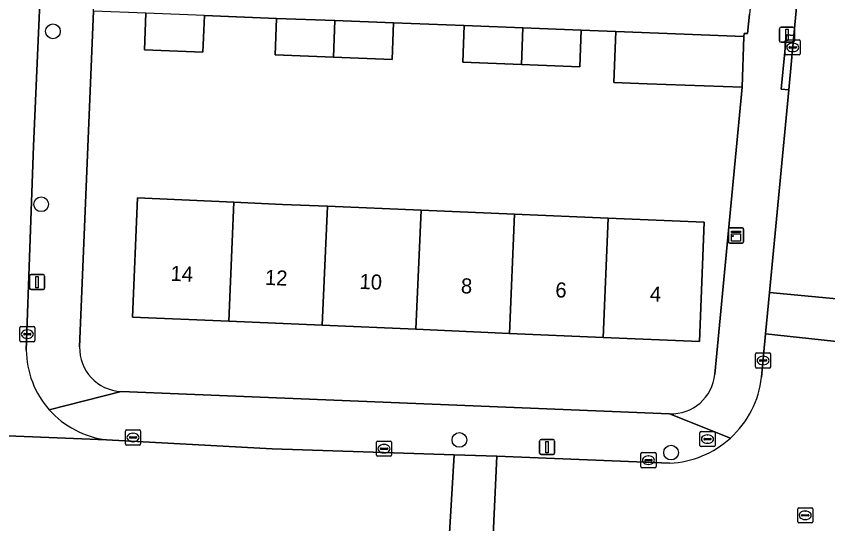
# Model space of a CAD drawing. Extents: x 161354 to 162026, y 386504 to 387460.
# Drawn here: x 161732.9 to 161786.7, y 386642.5 to 386676.1 of the extents above; entities that cross this region are included whole.
import ezdxf

# ---------------------------------------------------------------- set-up
doc = ezdxf.new("R2010")
doc.units = 0
for name, color, linetype in [('IMGEO_Boom', 7, 'Continuous'), ('IMGEO_Brandkraan', 7, 'Continuous'), ('IMGEO_Erf', 7, 'Continuous'), ('IMGEO_Kast', 7, 'Continuous'), ('IMGEO_Kolk', 7, 'Continuous'), ('IMGEO_Lichtmast', 7, 'Continuous'), ('IMGEO_Muur', 7, 'Continuous'), ('IMGEO_Pand', 7, 'Continuous'), ('IMGEO_Pand_nummerreeks', 7, 'Continuous'), ('IMGEO_Rijbaan_lokaal_open', 7, 'Continuous'), ('IMGEO_Rioolput', 7, 'Continuous'), ('IMGEO_Voetpad_open', 7, 'Continuous')]:
    doc.layers.add(name, color=color, linetype=linetype)

msp = doc.modelspace()

# ---------------------------------------------------------------- linework, layer by layer
at = {"layer": 'IMGEO_Boom'}
for centre in [(161735.346, 386675.123), (161734.57, 386663.656), (161762.276, 386648.038), (161776.299, 386647.194)]:
    msp.add_circle(centre, 0.489, dxfattribs=at)
at = {"layer": 'IMGEO_Brandkraan'}
for p, q in [((161778.212, 386647.664), (161778.212, 386648.516)), ((161778.287, 386648.59), (161779.139, 386648.59)), ((161778.7, 386648.37), (161778.725, 386648.37)), ((161779.213, 386648.516), (161779.213, 386647.664)), ((161778.471, 386648.084), (161778.471, 386648.096)), ((161778.909, 386648.047), (161778.511, 386648.047)), ((161778.514, 386648.133), (161778.912, 386648.133)), ((161778.723, 386647.81), (161778.698, 386647.81)), ((161778.955, 386648.096), (161778.955, 386648.084)), ((161779.139, 386647.59), (161778.287, 386647.59))]:
    msp.add_line(p, q, dxfattribs=at)
for points in [[(161778.212, 386647.664), (161778.212, 386648.516)], [(161778.287, 386648.59), (161779.139, 386648.59)], [(161779.213, 386648.516), (161779.213, 386647.664)], [(161779.139, 386647.59), (161778.287, 386647.59)]]:
    msp.add_lwpolyline(points, dxfattribs=at)
for centre, radius, start, end in [((161778.289, 386648.514), 0.0765, 91.552, 178.448), ((161778.289, 386648.514), 0.0765, 91.552, 178.448), ((161779.137, 386648.514), 0.0765, 1.552, 88.448), ((161779.137, 386648.514), 0.0765, 1.552, 88.448), ((161778.511, 386648.093), 0.0403, 85.8775, 175.7526), ((161778.508, 386648.083), 0.0366, 178.938, 274.7102), ((161778.912, 386648.09), 0.043, 264.8664, 352.4533), ((161778.916, 386648.095), 0.0386, 1.7309, 96.639), ((161778.289, 386647.666), 0.0765, 181.552, 268.448), ((161778.289, 386647.666), 0.0765, 181.552, 268.448), ((161779.137, 386647.666), 0.0765, 271.552, 358.448), ((161779.137, 386647.666), 0.0765, 271.552, 358.448)]:
    msp.add_arc(centre, radius, start, end, dxfattribs=at)
for centre, major_axis, ratio, start_param, end_param in [((161778.699, 386648.09), (-0.387, 0.002), 0.722429, 4.712389, 7.853982), ((161778.724, 386648.09), (-0.39, 0.002), 0.717154, 1.570796, 4.712389)]:
    msp.add_ellipse(centre, major_axis=major_axis, ratio=ratio, start_param=start_param, end_param=end_param, dxfattribs=at)
at = {"layer": 'IMGEO_Erf'}
for points in [[(161781.003, 386671.42), (161774.721, 386671.645), (161772.508, 386671.724), (161772.639, 386675.107), (161770.353, 386675.196), (161770.258, 386672.768), (161766.381, 386672.919), (161762.504, 386673.07), (161762.599, 386675.499), (161757.911, 386675.681), (161757.816, 386673.253), (161753.939, 386673.404), (161750.062, 386673.555), (161750.157, 386675.983), (161745.378, 386676.17), (161745.284, 386673.741), (161741.407, 386673.892), (161741.501, 386676.321), (161738.04, 386676.455), (161737.118, 386654.209)], [(161779.2, 386652.395), (161780.147, 386662.39), (161781.003, 386671.42)], [(161739.865, 386651.251), (161776.19, 386649.769)]]:
    msp.add_lwpolyline(points, dxfattribs=at)
msp.add_lwpolyline([(161759.734, 386663.259), (161765.934, 386662.995), (161772.134, 386662.731), (161778.497, 386662.46), (161778.172, 386654.561), (161771.795, 386654.835), (161765.595, 386655.101), (161759.395, 386655.367), (161753.194, 386655.633), (161746.994, 386655.899), (161740.619, 386656.173), (161740.947, 386664.088), (161747.333, 386663.797), (161750.567, 386663.65), (161753.533, 386663.524)], close=True, dxfattribs=at)
for centre, radius, start, end in [((161739.978, 386654.11), 2.861, 178.0207, 267.7431), ((161776.307, 386652.672), 2.906, 267.6829, 354.5216)]:
    msp.add_arc(centre, radius, start, end, dxfattribs=at)
at = {"layer": 'IMGEO_Kast'}
for p, q in [((161780.107, 386661.163), (161780.107, 386662.004)), ((161780.107, 386662.004), (161780.107, 386661.163)), ((161780.182, 386662.088), (161781.023, 386662.088)), ((161781.023, 386662.088), (161780.182, 386662.088)), ((161781.107, 386662.013), (161781.107, 386661.172)), ((161781.107, 386661.172), (161781.107, 386662.013)), ((161781.032, 386661.088), (161780.191, 386661.088)), ((161780.191, 386661.088), (161781.032, 386661.088))]:
    msp.add_line(p, q, dxfattribs=at)
for points in [[(161780.302, 386661.878), (161780.902, 386661.878), (161780.902, 386661.793), (161780.302, 386661.793), (161780.302, 386661.878)], [(161780.302, 386661.703), (161780.902, 386661.703), (161780.902, 386661.214), (161780.302, 386661.214), (161780.302, 386661.703)]]:
    msp.add_lwpolyline(points, dxfattribs=at)
msp.add_circle((161780.386, 386661.552), 0.0377, dxfattribs=at)
for centre, start, end in [((161780.185, 386662.01), 92.4484, 184.2845), ((161780.185, 386662.01), 92.4484, 184.2845), ((161781.029, 386662.01), 2.4484, 94.2845), ((161781.029, 386662.01), 2.4484, 94.2845), ((161780.185, 386661.166), 182.4484, 274.2845), ((161780.185, 386661.166), 182.4484, 274.2845), ((161781.029, 386661.166), 272.4484, 4.2845), ((161781.029, 386661.166), 272.4484, 4.2845)]:
    msp.add_arc(centre, 0.0779, start, end, dxfattribs=at)
at = {"layer": 'IMGEO_Kolk'}
for p, q in [((161783.86, 386673.63), (161783.86, 386674.482)), ((161783.935, 386674.556), (161784.787, 386674.556)), ((161784.348, 386674.336), (161784.373, 386674.336)), ((161784.861, 386674.482), (161784.861, 386673.63)), ((161784.119, 386674.05), (161784.119, 386674.062)), ((161784.557, 386674.013), (161784.159, 386674.013)), ((161784.162, 386674.099), (161784.56, 386674.099)), ((161784.371, 386673.776), (161784.346, 386673.776)), ((161784.603, 386674.062), (161784.603, 386674.05)), ((161784.787, 386673.556), (161783.935, 386673.556)), ((161733.152, 386654.62), (161733.152, 386655.472)), ((161733.227, 386655.546), (161734.079, 386655.546)), ((161733.64, 386655.326), (161733.665, 386655.326)), ((161734.153, 386655.472), (161734.153, 386654.62)), ((161733.411, 386655.04), (161733.411, 386655.052)), ((161733.849, 386655.003), (161733.451, 386655.003)), ((161733.454, 386655.089), (161733.852, 386655.089)), ((161733.663, 386654.766), (161733.638, 386654.766)), ((161733.895, 386655.052), (161733.895, 386655.04)), ((161734.079, 386654.546), (161733.227, 386654.546)), ((161781.896, 386652.876), (161781.896, 386653.728)), ((161781.971, 386653.802), (161782.823, 386653.802)), ((161782.897, 386653.728), (161782.897, 386652.876)), ((161782.155, 386653.296), (161782.155, 386653.308)), ((161782.593, 386653.259), (161782.195, 386653.259)), ((161782.198, 386653.345), (161782.596, 386653.345)), ((161782.384, 386653.582), (161782.409, 386653.582)), ((161782.639, 386653.308), (161782.639, 386653.296)), ((161782.823, 386652.802), (161781.971, 386652.802)), ((161782.407, 386653.022), (161782.382, 386653.022)), ((161740.154, 386647.771), (161740.154, 386648.623)), ((161740.229, 386648.697), (161741.081, 386648.697)), ((161740.642, 386648.477), (161740.667, 386648.477)), ((161741.155, 386648.623), (161741.155, 386647.771)), ((161740.413, 386648.191), (161740.413, 386648.203)), ((161740.851, 386648.154), (161740.453, 386648.154)), ((161740.456, 386648.24), (161740.854, 386648.24)), ((161740.665, 386647.917), (161740.64, 386647.917)), ((161740.897, 386648.203), (161740.897, 386648.191)), ((161756.783, 386647.026), (161756.783, 386647.878)), ((161756.858, 386647.952), (161757.71, 386647.952)), ((161757.784, 386647.878), (161757.784, 386647.026)), ((161741.081, 386647.697), (161740.229, 386647.697)), ((161757.042, 386647.446), (161757.042, 386647.458)), ((161757.48, 386647.409), (161757.082, 386647.409)), ((161757.085, 386647.495), (161757.483, 386647.495)), ((161757.271, 386647.732), (161757.296, 386647.732)), ((161757.526, 386647.458), (161757.526, 386647.446)), ((161757.71, 386646.952), (161756.858, 386646.952)), ((161757.294, 386647.172), (161757.269, 386647.172)), ((161774.3, 386646.266), (161774.3, 386647.118)), ((161774.375, 386647.192), (161775.227, 386647.192)), ((161774.559, 386646.686), (161774.559, 386646.698)), ((161774.602, 386646.735), (161775, 386646.735)), ((161774.788, 386646.972), (161774.813, 386646.972)), ((161775.043, 386646.698), (161775.043, 386646.686)), ((161775.301, 386647.118), (161775.301, 386646.266)), ((161775.227, 386646.192), (161774.375, 386646.192)), ((161774.997, 386646.649), (161774.599, 386646.649)), ((161774.811, 386646.412), (161774.786, 386646.412))]:
    msp.add_line(p, q, dxfattribs=at)
for points in [[(161783.86, 386673.63), (161783.86, 386674.482)], [(161783.935, 386674.556), (161784.787, 386674.556)], [(161784.861, 386674.482), (161784.861, 386673.63)], [(161784.787, 386673.556), (161783.935, 386673.556)], [(161733.152, 386654.62), (161733.152, 386655.472)], [(161733.227, 386655.546), (161734.079, 386655.546)], [(161734.153, 386655.472), (161734.153, 386654.62)], [(161734.079, 386654.546), (161733.227, 386654.546)], [(161781.896, 386652.876), (161781.896, 386653.728)], [(161781.971, 386653.802), (161782.823, 386653.802)], [(161782.897, 386653.728), (161782.897, 386652.876)], [(161782.823, 386652.802), (161781.971, 386652.802)], [(161740.154, 386647.771), (161740.154, 386648.623)], [(161740.229, 386648.697), (161741.081, 386648.697)], [(161741.155, 386648.623), (161741.155, 386647.771)], [(161756.783, 386647.026), (161756.783, 386647.878)], [(161756.858, 386647.952), (161757.71, 386647.952)], [(161757.784, 386647.878), (161757.784, 386647.026)], [(161741.081, 386647.697), (161740.229, 386647.697)], [(161757.71, 386646.952), (161756.858, 386646.952)], [(161774.3, 386646.266), (161774.3, 386647.118)], [(161774.375, 386647.192), (161775.227, 386647.192)], [(161775.301, 386647.118), (161775.301, 386646.266)], [(161775.227, 386646.192), (161774.375, 386646.192)]]:
    msp.add_lwpolyline(points, dxfattribs=at)
for centre, radius, start, end in [((161783.937, 386674.48), 0.0765, 91.552, 178.448), ((161783.937, 386674.48), 0.0765, 91.552, 178.448), ((161784.785, 386674.48), 0.0765, 1.552, 88.448), ((161784.785, 386674.48), 0.0765, 1.552, 88.448), ((161783.937, 386673.632), 0.0765, 181.552, 268.448), ((161783.937, 386673.632), 0.0765, 181.552, 268.448), ((161784.159, 386674.059), 0.0403, 85.8775, 175.7526), ((161784.156, 386674.049), 0.0366, 178.938, 274.7102), ((161784.56, 386674.056), 0.043, 264.8664, 352.4533), ((161784.564, 386674.061), 0.0386, 1.7309, 96.639), ((161784.785, 386673.632), 0.0765, 271.552, 358.448), ((161784.785, 386673.632), 0.0765, 271.552, 358.448), ((161733.229, 386655.47), 0.0765, 91.552, 178.448), ((161733.229, 386655.47), 0.0765, 91.552, 178.448), ((161734.077, 386655.47), 0.0765, 1.552, 88.448), ((161734.077, 386655.47), 0.0765, 1.552, 88.448), ((161733.451, 386655.049), 0.0403, 85.8775, 175.7526), ((161733.448, 386655.039), 0.0366, 178.938, 274.7102), ((161733.852, 386655.046), 0.043, 264.8664, 352.4533), ((161733.856, 386655.051), 0.0386, 1.7309, 96.639), ((161733.229, 386654.622), 0.0765, 181.552, 268.448), ((161733.229, 386654.622), 0.0765, 181.552, 268.448), ((161734.077, 386654.622), 0.0765, 271.552, 358.448), ((161734.077, 386654.622), 0.0765, 271.552, 358.448), ((161781.973, 386653.726), 0.0765, 91.552, 178.448), ((161781.973, 386653.726), 0.0765, 91.552, 178.448), ((161782.821, 386653.726), 0.0765, 1.552, 88.448), ((161782.821, 386653.726), 0.0765, 1.552, 88.448), ((161782.195, 386653.305), 0.0403, 85.8775, 175.7526), ((161782.192, 386653.295), 0.0366, 178.938, 274.7102), ((161782.596, 386653.302), 0.043, 264.8664, 352.4533), ((161782.6, 386653.307), 0.0386, 1.7309, 96.639), ((161781.973, 386652.878), 0.0765, 181.552, 268.448), ((161781.973, 386652.878), 0.0765, 181.552, 268.448), ((161782.821, 386652.878), 0.0765, 271.552, 358.448), ((161782.821, 386652.878), 0.0765, 271.552, 358.448), ((161740.231, 386648.621), 0.0765, 91.552, 178.448), ((161740.231, 386648.621), 0.0765, 91.552, 178.448), ((161741.079, 386648.621), 0.0765, 1.552, 88.448), ((161741.079, 386648.621), 0.0765, 1.552, 88.448), ((161740.453, 386648.2), 0.0403, 85.8775, 175.7526), ((161740.45, 386648.19), 0.0366, 178.938, 274.7102), ((161740.854, 386648.197), 0.043, 264.8664, 352.4533), ((161740.858, 386648.202), 0.0386, 1.7309, 96.639), ((161756.86, 386647.876), 0.0765, 91.552, 178.448), ((161756.86, 386647.876), 0.0765, 91.552, 178.448), ((161757.708, 386647.876), 0.0765, 1.552, 88.448), ((161757.708, 386647.876), 0.0765, 1.552, 88.448), ((161740.231, 386647.773), 0.0765, 181.552, 268.448), ((161740.231, 386647.773), 0.0765, 181.552, 268.448), ((161741.079, 386647.773), 0.0765, 271.552, 358.448), ((161741.079, 386647.773), 0.0765, 271.552, 358.448), ((161757.082, 386647.455), 0.0403, 85.8775, 175.7526), ((161757.079, 386647.445), 0.0366, 178.938, 274.7102), ((161757.483, 386647.452), 0.043, 264.8664, 352.4533), ((161757.487, 386647.457), 0.0386, 1.7309, 96.639), ((161756.86, 386647.028), 0.0765, 181.552, 268.448), ((161756.86, 386647.028), 0.0765, 181.552, 268.448), ((161757.708, 386647.028), 0.0765, 271.552, 358.448), ((161757.708, 386647.028), 0.0765, 271.552, 358.448), ((161774.377, 386647.116), 0.0765, 91.552, 178.448), ((161774.377, 386647.116), 0.0765, 91.552, 178.448), ((161774.599, 386646.695), 0.0403, 85.8775, 175.7526), ((161775.004, 386646.697), 0.0386, 1.7309, 96.639), ((161775.225, 386647.116), 0.0765, 1.552, 88.448), ((161775.225, 386647.116), 0.0765, 1.552, 88.448), ((161774.377, 386646.268), 0.0765, 181.552, 268.448), ((161774.377, 386646.268), 0.0765, 181.552, 268.448), ((161774.596, 386646.685), 0.0366, 178.938, 274.7102), ((161775, 386646.692), 0.043, 264.8664, 352.4533), ((161775.225, 386646.268), 0.0765, 271.552, 358.448), ((161775.225, 386646.268), 0.0765, 271.552, 358.448)]:
    msp.add_arc(centre, radius, start, end, dxfattribs=at)
for centre, major_axis, ratio, start_param, end_param in [((161784.347, 386674.056), (-0.387, 0.002), 0.722429, 4.712389, 7.853982), ((161784.372, 386674.056), (-0.39, 0.002), 0.717154, 1.570796, 4.712389), ((161733.639, 386655.046), (-0.387, 0.002), 0.722429, 4.712389, 7.853982), ((161733.664, 386655.046), (-0.39, 0.002), 0.717154, 1.570796, 4.712389), ((161782.383, 386653.302), (-0.387, 0.002), 0.722429, 4.712389, 7.853982), ((161782.408, 386653.302), (-0.39, 0.002), 0.717154, 1.570796, 4.712389), ((161740.641, 386648.197), (-0.387, 0.002), 0.722429, 4.712389, 7.853982), ((161740.666, 386648.197), (-0.39, 0.002), 0.717154, 1.570796, 4.712389), ((161757.27, 386647.452), (-0.387, 0.002), 0.722429, 4.712389, 7.853982), ((161757.295, 386647.452), (-0.39, 0.002), 0.717154, 1.570796, 4.712389), ((161774.787, 386646.692), (-0.387, 0.002), 0.722429, 4.712389, 7.853982), ((161774.812, 386646.692), (-0.39, 0.002), 0.717154, 1.570796, 4.712389)]:
    msp.add_ellipse(centre, major_axis=major_axis, ratio=ratio, start_param=start_param, end_param=end_param, dxfattribs=at)
at = {"layer": 'IMGEO_Lichtmast'}
for p, q in [((161783.482, 386674.496), (161783.482, 386675.296)), ((161783.482, 386675.296), (161783.482, 386674.496)), ((161783.582, 386675.396), (161784.372, 386675.396)), ((161784.372, 386675.396), (161783.582, 386675.396)), ((161784.472, 386675.296), (161784.472, 386674.496)), ((161784.472, 386674.496), (161784.472, 386675.296)), ((161784.372, 386674.396), (161783.582, 386674.396)), ((161783.582, 386674.396), (161784.372, 386674.396)), ((161733.801, 386658.101), (161733.801, 386658.901)), ((161733.801, 386658.901), (161733.801, 386658.101)), ((161733.901, 386659.001), (161734.691, 386659.001)), ((161734.691, 386659.001), (161733.901, 386659.001)), ((161734.791, 386658.901), (161734.791, 386658.101)), ((161734.791, 386658.101), (161734.791, 386658.901)), ((161734.691, 386658.001), (161733.901, 386658.001)), ((161733.901, 386658.001), (161734.691, 386658.001)), ((161767.591, 386647.164), (161767.591, 386647.964)), ((161767.591, 386647.964), (161767.591, 386647.164)), ((161767.691, 386648.064), (161768.481, 386648.064)), ((161768.481, 386648.064), (161767.691, 386648.064)), ((161768.581, 386647.964), (161768.581, 386647.164)), ((161768.581, 386647.164), (161768.581, 386647.964)), ((161768.481, 386647.064), (161767.691, 386647.064)), ((161767.691, 386647.064), (161768.481, 386647.064))]:
    msp.add_line(p, q, dxfattribs=at)
for points in [[(161783.902, 386675.271), (161784.052, 386675.271), (161784.052, 386674.521), (161783.902, 386674.521), (161783.902, 386675.271)], [(161734.221, 386658.876), (161734.371, 386658.876), (161734.371, 386658.126), (161734.221, 386658.126), (161734.221, 386658.876)], [(161768.011, 386647.939), (161768.161, 386647.939), (161768.161, 386647.189), (161768.011, 386647.189), (161768.011, 386647.939)]]:
    msp.add_lwpolyline(points, dxfattribs=at)
for centre, start, end in [((161783.582, 386675.296), 90, 180), ((161783.582, 386675.296), 90, 180), ((161784.372, 386675.296), 0, 90), ((161784.372, 386675.296), 360, 90), ((161783.582, 386674.496), 180, 270), ((161783.582, 386674.496), 180, 270), ((161784.372, 386674.496), 270, 0), ((161784.372, 386674.496), 270, 0), ((161733.901, 386658.901), 90, 180), ((161733.901, 386658.901), 90, 180), ((161734.691, 386658.901), 0, 90), ((161734.691, 386658.901), 360, 90), ((161733.901, 386658.101), 180, 270), ((161733.901, 386658.101), 180, 270), ((161734.691, 386658.101), 270, 0), ((161734.691, 386658.101), 270, 0), ((161767.691, 386647.964), 90, 180), ((161767.691, 386647.964), 90, 180), ((161768.481, 386647.964), 0, 90), ((161768.481, 386647.964), 360, 90), ((161767.691, 386647.164), 180, 270), ((161767.691, 386647.164), 180, 270), ((161768.481, 386647.164), 270, 0), ((161768.481, 386647.164), 270, 0)]:
    msp.add_arc(centre, 0.1, start, end, dxfattribs=at)
at = {"layer": 'IMGEO_Muur'}
msp.add_lwpolyline([(161780.147, 386662.39), (161781.003, 386671.42)], dxfattribs=at)
at = {"layer": 'IMGEO_Pand'}
for points in [[(161745.378, 386676.17), (161741.501, 386676.321), (161741.407, 386673.892), (161745.284, 386673.741)], [(161754.034, 386675.832), (161750.157, 386675.983), (161750.062, 386673.555), (161753.939, 386673.404)], [(161757.911, 386675.681), (161754.034, 386675.832), (161753.939, 386673.404), (161757.816, 386673.253)], [(161766.476, 386675.347), (161762.599, 386675.499), (161762.504, 386673.07), (161766.381, 386672.919)], [(161770.353, 386675.196), (161766.476, 386675.347), (161766.381, 386672.919), (161770.258, 386672.768)], [(161781.124, 386674.777), (161772.639, 386675.107), (161772.508, 386671.724), (161774.721, 386671.645), (161781.003, 386671.42)], [(161747.333, 386663.797), (161740.947, 386664.088), (161740.619, 386656.173), (161746.994, 386655.899)], [(161746.994, 386655.899), (161753.194, 386655.633), (161753.533, 386663.524), (161750.567, 386663.65), (161747.333, 386663.797)], [(161759.734, 386663.259), (161753.533, 386663.524), (161753.194, 386655.633), (161759.395, 386655.367)], [(161759.395, 386655.367), (161765.595, 386655.101), (161765.934, 386662.995), (161759.734, 386663.259)], [(161772.134, 386662.731), (161765.934, 386662.995), (161765.595, 386655.101), (161771.795, 386654.835)], [(161771.795, 386654.835), (161778.172, 386654.561), (161778.497, 386662.46), (161772.134, 386662.731)]]:
    msp.add_lwpolyline(points, close=True, dxfattribs=at)
at = {"layer": 'IMGEO_Rijbaan_lokaal_open'}
for points in [[(161798.13, 386741.172), (161798.266, 386742.482), (161799.047, 386750), (161799.477, 386754.186), (161801.237, 386771.333), (161794.403, 386771.693), (161792.01, 386750), (161789.803, 386728.701), (161788.482, 386715.948), (161786.624, 386698.019), (161784.434, 386674.841), (161784.094, 386671.248), (161782.825, 386657.818), (161789.606, 386657.165), (161792.334, 386684.195), (161794.081, 386700.543), (161794.13, 386700.862), (161794.961, 386709.575), (161796.448, 386724.974), (161796.589, 386726.34)], [(161789.606, 386657.165), (161782.825, 386657.818), (161782.564, 386655.061), (161789.315, 386654.342)], [(161761.932, 386647.046), (161749.864, 386647.448), (161738.887, 386648.046), (161720.876, 386648.777), (161720.322, 386648.852), (161713.108, 386649.066), (161712.823, 386642.344), (161749.109, 386640.895), (161761.539, 386640.379)], [(161764.753, 386646.956), (161761.932, 386647.046), (161761.539, 386640.379), (161764.44, 386640.258)]]:
    msp.add_lwpolyline(points, close=True, dxfattribs=at)
for points in [[(161733.581, 386653.996), (161734.07, 386667.509), (161735.471, 386699.54)], [(161789.036, 386652.458), (161789.315, 386654.342), (161782.564, 386655.061), (161782.294, 386652.199)], [(161720.322, 386648.852), (161720.876, 386648.777), (161738.887, 386648.046)], [(161776.22, 386646.498), (161764.753, 386646.956), (161764.44, 386640.258), (161787.515, 386639.299), (161810.525, 386638.343), (161844.343, 386636.937), (161852.25, 386636.278), (161856.015, 386635.964), (161857.425, 386635.847), (161857.6, 386640.408), (161857.708, 386643.236)]]:
    msp.add_lwpolyline(points, dxfattribs=at)
for centre, radius, start, end in [((161739.626, 386654.051), 6.046, 180.5173, 221.6217), ((161775.914, 386652.91), 6.42, 312.2122, 353.6422), ((161739.635, 386654.054), 6.055, 221.5933, 262.9009), ((161775.915, 386652.909), 6.418, 272.7236, 312.2092)]:
    msp.add_arc(centre, radius, start, end, dxfattribs=at)
at = {"layer": 'IMGEO_Rioolput'}
for p, q in [((161784.762, 386643.537), (161785.614, 386643.537)), ((161784.687, 386642.611), (161784.687, 386643.463)), ((161784.946, 386643.031), (161784.946, 386643.043)), ((161785.384, 386642.994), (161784.986, 386642.994)), ((161784.989, 386643.08), (161785.387, 386643.08)), ((161785.175, 386643.317), (161785.2, 386643.317)), ((161785.43, 386643.043), (161785.43, 386643.031)), ((161785.688, 386643.463), (161785.688, 386642.611)), ((161785.614, 386642.537), (161784.762, 386642.537)), ((161785.198, 386642.757), (161785.173, 386642.757))]:
    msp.add_line(p, q, dxfattribs=at)
for points in [[(161784.762, 386643.537), (161785.614, 386643.537)], [(161784.687, 386642.611), (161784.687, 386643.463)], [(161785.688, 386643.463), (161785.688, 386642.611)], [(161785.614, 386642.537), (161784.762, 386642.537)]]:
    msp.add_lwpolyline(points, dxfattribs=at)
for centre, radius, start, end in [((161784.764, 386643.461), 0.0765, 91.552, 178.448), ((161784.764, 386643.461), 0.0765, 91.552, 178.448), ((161785.612, 386643.461), 0.0765, 1.552, 88.448), ((161785.612, 386643.461), 0.0765, 1.552, 88.448), ((161784.986, 386643.04), 0.0403, 85.8775, 175.7526), ((161784.983, 386643.03), 0.0366, 178.938, 274.7102), ((161785.387, 386643.037), 0.043, 264.8664, 352.4533), ((161785.391, 386643.042), 0.0386, 1.7309, 96.639), ((161784.764, 386642.613), 0.0765, 181.552, 268.448), ((161784.764, 386642.613), 0.0765, 181.552, 268.448), ((161785.612, 386642.613), 0.0765, 271.552, 358.448), ((161785.612, 386642.613), 0.0765, 271.552, 358.448)]:
    msp.add_arc(centre, radius, start, end, dxfattribs=at)
for centre, major_axis, ratio, start_param, end_param in [((161785.174, 386643.037), (-0.387, 0.002), 0.722429, 4.712389, 7.853982), ((161785.199, 386643.037), (-0.39, 0.002), 0.717154, 1.570796, 4.712389)]:
    msp.add_ellipse(centre, major_axis=major_axis, ratio=ratio, start_param=start_param, end_param=end_param, dxfattribs=at)
at = {"layer": 'IMGEO_Voetpad_open'}
for points in [[(161737.664, 386757.8), (161737.515, 386750), (161736.628, 386728.094), (161737.127, 386728.074), (161736.861, 386721.508), (161736.362, 386721.528), (161735.937, 386711.052), (161735.824, 386708.256), (161735.471, 386699.54), (161734.07, 386667.509), (161733.581, 386653.996)], [(161786.624, 386698.019), (161788.482, 386715.948), (161787.986, 386715.994), (161785.465, 386716.028), (161781.487, 386676.264), (161781.358, 386674.967), (161781.131, 386674.979), (161781.124, 386674.777), (161781.003, 386671.42), (161780.147, 386662.39), (161779.2, 386652.395)], [(161737.118, 386654.209), (161738.04, 386676.455), (161738.102, 386677.954), (161739.604, 386714.173)], [(161782.294, 386652.199), (161782.564, 386655.061), (161782.825, 386657.818), (161784.094, 386671.248), (161783.597, 386671.293), (161783.937, 386674.886), (161784.434, 386674.841), (161786.624, 386698.019)], [(161745.378, 386676.17), (161750.157, 386675.983), (161754.034, 386675.832), (161757.911, 386675.681), (161762.599, 386675.499), (161766.476, 386675.347), (161770.353, 386675.196), (161772.639, 386675.107), (161781.124, 386674.777), (161781.131, 386674.979), (161781.358, 386674.967), (161781.487, 386676.264)], [(161735.107, 386650.035), (161739.865, 386651.251)], [(161776.19, 386649.769), (161739.865, 386651.251), (161735.107, 386650.035)], [(161780.227, 386648.155), (161776.19, 386649.769)], [(161776.19, 386649.769), (161780.227, 386648.155)], [(161738.887, 386648.046), (161749.864, 386647.448), (161761.932, 386647.046), (161764.753, 386646.956), (161776.22, 386646.498)]]:
    msp.add_lwpolyline(points, dxfattribs=at)
msp.add_lwpolyline([(161784.434, 386674.841), (161783.937, 386674.886), (161783.597, 386671.293), (161784.094, 386671.248)], close=True, dxfattribs=at)
for centre, radius, start, end in [((161739.626, 386654.051), 6.046, 180.5173, 221.6217), ((161739.978, 386654.11), 2.861, 178.0207, 267.7431), ((161776.307, 386652.672), 2.906, 267.6829, 354.5216), ((161775.914, 386652.91), 6.42, 312.2122, 353.6422), ((161739.635, 386654.054), 6.055, 221.5933, 262.9009), ((161775.915, 386652.909), 6.418, 272.7236, 312.2092)]:
    msp.add_arc(centre, radius, start, end, dxfattribs=at)

# ---------------------------------------------------------------- texts
at = {"layer": 'IMGEO_Pand_nummerreeks'}
for s, p in [('14', (161743.122, 386658.587)), ('12', (161749.378, 386658.319)), ('10', (161755.642, 386658.05)), ('8', (161762.362, 386657.762)), ('6', (161768.617, 386657.493)), ('4', (161774.876, 386657.225))]:
    msp.add_text(s, height=1, rotation=357.542, dxfattribs=at).set_placement(p)

doc.saveas('drawing.dxf')
